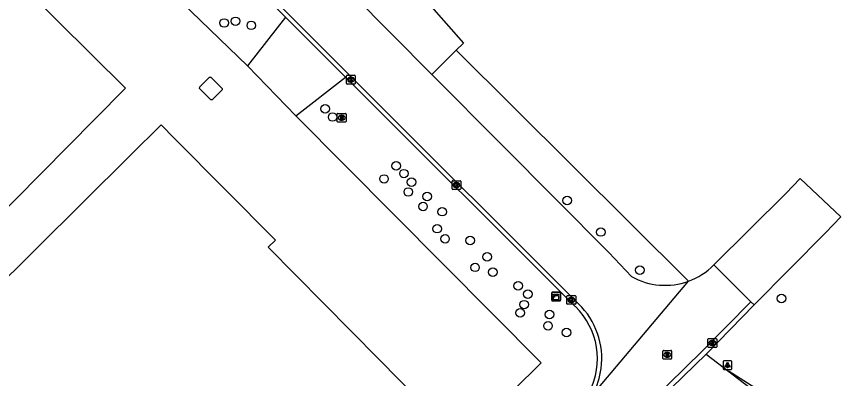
# Model space of a CAD drawing. Extents: x 155018 to 156648, y 383980 to 385733.
# Drawn here: x 155854 to 155949.4, y 385313.4 to 385354.8 of the extents above; entities that cross this region are included whole.
import ezdxf

# ---------------------------------------------------------------- set-up
doc = ezdxf.new("R2010")
doc.units = 0
for name, color, linetype in [('IMGEO_Berm_groen', 7, 'Continuous'), ('IMGEO_Boom', 7, 'Continuous'), ('IMGEO_Fietspad_gesloten', 7, 'Continuous'), ('IMGEO_Gemengd_bos', 7, 'Continuous'), ('IMGEO_Kast', 7, 'Continuous'), ('IMGEO_Kolk', 7, 'Continuous'), ('IMGEO_Lage_trafo', 7, 'Continuous'), ('IMGEO_Lichtpunt', 7, 'Continuous'), ('IMGEO_Pand', 7, 'Continuous'), ('IMGEO_Parkeervlak_open', 7, 'Continuous'), ('IMGEO_Rijbaan_lokaal_gesloten', 7, 'Continuous'), ('IMGEO_Rijbaan_lokaal_open', 7, 'Continuous'), ('IMGEO_Rioolput', 7, 'Continuous')]:
    doc.layers.add(name, color=color, linetype=linetype)

msp = doc.modelspace()

# ---------------------------------------------------------------- linework, layer by layer
at = {"layer": 'IMGEO_Berm_groen'}
for points in [[(155880.409, 385349.18), (155873.975, 385355.388), (155872.155, 385357.19)], [(155897.894, 385299.182), (155914.046, 385315.187), (155885.966, 385343.477)]]:
    msp.add_lwpolyline(points, dxfattribs=at)
at = {"layer": 'IMGEO_Boom'}
for centre in [(155879.058, 385354.28), (155877.747, 385354.088), (155880.858, 385353.818), (155889.322, 385344.249), (155890.176, 385343.325), (155897.444, 385337.74), (155896.063, 385336.231), (155898.349, 385336.843), (155899.204, 385335.859), (155898.843, 385334.742), (155901.009, 385334.216), (155917.033, 385333.772), (155900.533, 385333.087), (155902.73, 385332.484), (155902.15, 385330.538), (155920.89, 385330.156), (155903.053, 385329.374), (155905.939, 385329.192), (155907.889, 385327.322), (155906.489, 385326.11), (155925.374, 385325.792), (155908.517, 385325.551), (155911.425, 385324.001), (155912.532, 385323.055), (155912.126, 385321.845), (155941.597, 385322.556), (155911.651, 385320.903), (155915.022, 385320.718), (155914.848, 385319.427), (155916.974, 385318.661)]:
    msp.add_circle(centre, 0.489, dxfattribs=at)
at = {"layer": 'IMGEO_Fietspad_gesloten'}
for points in [[(155932.981, 385316.172), (155935.546, 385314.208)], [(155935.546, 385314.208), (155953.837, 385300.2), (155956.229, 385298.245), (155963.643, 385293.451)]]:
    msp.add_lwpolyline(points, dxfattribs=at)
at = {"layer": 'IMGEO_Gemengd_bos'}
for points in [[(155904.334, 385350.966), (155930.931, 385324.528)], [(155992.722, 385333.322), (155986.242, 385325.297), (155981.43, 385319.582), (155976.865, 385313.477), (155972.433, 385307.151), (155964.964, 385295.695), (155964.637, 385295.71), (155935.602, 385314.172), (155935.546, 385314.208)]]:
    msp.add_lwpolyline(points, dxfattribs=at)
at = {"layer": 'IMGEO_Kast'}
for p, q in [((155915.347, 385323.268), (155916.188, 385323.268)), ((155916.188, 385323.268), (155915.347, 385323.268)), ((155915.272, 385322.343), (155915.272, 385323.184)), ((155915.272, 385323.184), (155915.272, 385322.343)), ((155916.272, 385323.193), (155916.272, 385322.352)), ((155916.272, 385322.352), (155916.272, 385323.193)), ((155916.197, 385322.268), (155915.356, 385322.268)), ((155915.356, 385322.268), (155916.197, 385322.268))]:
    msp.add_line(p, q, dxfattribs=at)
for points in [[(155915.467, 385323.058), (155916.067, 385323.058), (155916.067, 385322.973), (155915.467, 385322.973), (155915.467, 385323.058)], [(155915.467, 385322.883), (155916.067, 385322.883), (155916.067, 385322.394), (155915.467, 385322.394), (155915.467, 385322.883)]]:
    msp.add_lwpolyline(points, dxfattribs=at)
msp.add_circle((155915.551, 385322.732), 0.0377, dxfattribs=at)
for centre, start, end in [((155915.35, 385323.19), 92.4484, 184.28452), ((155915.35, 385323.19), 92.4484, 184.28452), ((155916.194, 385323.19), 2.4484, 94.28452), ((155916.194, 385323.19), 2.4484, 94.28452), ((155915.35, 385322.346), 182.4484, 274.28452), ((155915.35, 385322.346), 182.4484, 274.28452), ((155916.194, 385322.346), 272.4484, 4.28452), ((155916.194, 385322.346), 272.4484, 4.28452)]:
    msp.add_arc(centre, 0.0779, start, end, dxfattribs=at)
at = {"layer": 'IMGEO_Kolk'}
for p, q in [((155891.837, 385348.103), (155892.689, 385348.103)), ((155891.762, 385347.177), (155891.762, 385348.029)), ((155892.689, 385347.103), (155891.837, 385347.103)), ((155892.273, 385347.323), (155892.248, 385347.323)), ((155892.25, 385347.883), (155892.275, 385347.883)), ((155892.763, 385348.029), (155892.763, 385347.177)), ((155903.853, 385335.111), (155903.853, 385335.963)), ((155903.928, 385336.037), (155904.78, 385336.037)), ((155904.341, 385335.817), (155904.366, 385335.817)), ((155904.854, 385335.963), (155904.854, 385335.111)), ((155904.78, 385335.037), (155903.928, 385335.037)), ((155904.364, 385335.257), (155904.339, 385335.257)), ((155917.022, 385321.954), (155917.022, 385322.806)), ((155917.097, 385322.88), (155917.949, 385322.88)), ((155917.51, 385322.66), (155917.535, 385322.66)), ((155918.023, 385322.806), (155918.023, 385321.954)), ((155917.949, 385321.88), (155917.097, 385321.88)), ((155917.533, 385322.1), (155917.508, 385322.1))]:
    msp.add_line(p, q, dxfattribs=at)
for points in [[(155891.837, 385348.103), (155892.689, 385348.103)], [(155891.762, 385347.177), (155891.762, 385348.029)], [(155892.689, 385347.103), (155891.837, 385347.103)], [(155892.083, 385347.803), (155892.206, 385347.803), (155892.206, 385347.652), (155892.336, 385347.803), (155892.5, 385347.803), (155892.354, 385347.652), (155892.507, 385347.403), (155892.355, 385347.403), (155892.27, 385347.567), (155892.206, 385347.5), (155892.206, 385347.403), (155892.083, 385347.403), (155892.083, 385347.803)], [(155892.763, 385348.029), (155892.763, 385347.177)], [(155903.853, 385335.111), (155903.853, 385335.963)], [(155903.928, 385336.037), (155904.78, 385336.037)], [(155904.174, 385335.737), (155904.297, 385335.737), (155904.297, 385335.586), (155904.427, 385335.737), (155904.591, 385335.737), (155904.445, 385335.586), (155904.598, 385335.337), (155904.446, 385335.337), (155904.361, 385335.501), (155904.297, 385335.434), (155904.297, 385335.337), (155904.174, 385335.337), (155904.174, 385335.737)], [(155904.854, 385335.963), (155904.854, 385335.111)], [(155904.78, 385335.037), (155903.928, 385335.037)], [(155917.022, 385321.954), (155917.022, 385322.806)], [(155917.097, 385322.88), (155917.949, 385322.88)], [(155917.343, 385322.58), (155917.466, 385322.58), (155917.466, 385322.429), (155917.596, 385322.58), (155917.76, 385322.58), (155917.614, 385322.429), (155917.767, 385322.18), (155917.615, 385322.18), (155917.53, 385322.344), (155917.466, 385322.277), (155917.466, 385322.18), (155917.343, 385322.18), (155917.343, 385322.58)], [(155918.023, 385322.806), (155918.023, 385321.954)], [(155917.949, 385321.88), (155917.097, 385321.88)]]:
    msp.add_lwpolyline(points, dxfattribs=at)
for centre, start, end in [((155891.839, 385348.027), 91.55205, 178.44795), ((155891.839, 385348.027), 91.55205, 178.44795), ((155892.687, 385348.027), 1.55205, 88.44795), ((155892.687, 385348.027), 1.55205, 88.44795), ((155891.839, 385347.179), 181.55205, 268.44795), ((155891.839, 385347.179), 181.55205, 268.44795), ((155892.687, 385347.179), 271.55205, 358.44795), ((155892.687, 385347.179), 271.55205, 358.44795), ((155903.93, 385335.961), 91.55205, 178.44795), ((155903.93, 385335.961), 91.55205, 178.44795), ((155904.778, 385335.961), 1.55205, 88.44795), ((155904.778, 385335.961), 1.55205, 88.44795), ((155903.93, 385335.113), 181.55205, 268.44795), ((155903.93, 385335.113), 181.55205, 268.44795), ((155904.778, 385335.113), 271.55205, 358.44795), ((155904.778, 385335.113), 271.55205, 358.44795), ((155917.099, 385322.804), 91.55205, 178.44795), ((155917.099, 385322.804), 91.55205, 178.44795), ((155917.947, 385322.804), 1.55205, 88.44795), ((155917.947, 385322.804), 1.55205, 88.44795), ((155917.099, 385321.956), 181.55205, 268.44795), ((155917.099, 385321.956), 181.55205, 268.44795), ((155917.947, 385321.956), 271.55205, 358.44795), ((155917.947, 385321.956), 271.55205, 358.44795)]:
    msp.add_arc(centre, 0.0765, start, end, dxfattribs=at)
for centre, major_axis, ratio, start_param, end_param in [((155892.249, 385347.603), (-0.387, 0.002), 0.722429, 4.712389, 7.853982), ((155892.274, 385347.603), (-0.39, 0.002), 0.717154, 1.570796, 4.712389), ((155904.34, 385335.537), (-0.387, 0.002), 0.722429, 4.712389, 7.853982), ((155904.365, 385335.537), (-0.39, 0.002), 0.717154, 1.570796, 4.712389), ((155917.509, 385322.38), (-0.387, 0.002), 0.722429, 4.712389, 7.853982), ((155917.534, 385322.38), (-0.39, 0.002), 0.717154, 1.570796, 4.712389)]:
    msp.add_ellipse(centre, major_axis=major_axis, ratio=ratio, start_param=start_param, end_param=end_param, dxfattribs=at)
at = {"layer": 'IMGEO_Lage_trafo'}
msp.add_lwpolyline([(155874.935, 385346.583), (155874.975, 385346.774), (155876.079, 385347.871), (155876.24, 385347.884), (155877.513, 385346.601), (155877.512, 385346.417), (155876.365, 385345.289), (155876.212, 385345.288), (155874.935, 385346.583)], dxfattribs=at)
at = {"layer": 'IMGEO_Lichtpunt'}
for p, q in [((155934.911, 385315.32), (155934.911, 385314.513)), ((155934.911, 385315.32), (155934.911, 385314.513)), ((155935.813, 385315.415), (155935.005, 385315.415)), ((155935.813, 385315.415), (155935.005, 385315.415)), ((155935.907, 385314.513), (155935.907, 385315.32)), ((155935.907, 385314.513), (155935.907, 385315.32)), ((155935.005, 385314.419), (155935.813, 385314.419)), ((155935.005, 385314.419), (155935.813, 385314.419))]:
    msp.add_line(p, q, dxfattribs=at)
for points in [[(155935.285, 385314.984), (155935.324, 385314.956), (155935.136, 385314.694), (155935.098, 385314.721), (155935.285, 385314.984)], [(155935.387, 385314.936), (155935.434, 385314.936), (155935.434, 385314.614), (155935.387, 385314.614), (155935.387, 385314.936)], [(155935.497, 385314.956), (155935.535, 385314.983), (155935.722, 385314.721), (155935.683, 385314.693), (155935.497, 385314.956)]]:
    msp.add_lwpolyline(points, dxfattribs=at)
msp.add_circle((155935.41, 385315.118), 0.0994, dxfattribs=at)
for centre, start, end in [((155935.005, 385315.32), 90, 180), ((155935.005, 385315.32), 90, 180), ((155935.813, 385315.32), 0, 90), ((155935.813, 385315.32), 0, 90), ((155935.005, 385314.513), 180, 270), ((155935.005, 385314.513), 180, 270), ((155935.813, 385314.513), 270, 0), ((155935.813, 385314.513), 270, 360)]:
    msp.add_arc(centre, 0.0946, start, end, dxfattribs=at)
at = {"layer": 'IMGEO_Pand'}
for points in [[(155809.172, 385341.617), (155806.785, 385344.011), (155804.504, 385346.308), (155826.31, 385368.28), (155827.057, 385369.181), (155826.209, 385370.105), (155827.841, 385371.751), (155828.734, 385370.873), (155835.351, 385377.403), (155866.451, 385346.629), (155862.935, 385343.075), (155835.409, 385315.259), (155809.172, 385341.617)], [(155829.211, 385301.492), (155866.976, 385338.906), (155870.527, 385342.425), (155872.068, 385340.871), (155883.619, 385329.229), (155882.806, 385328.428), (155895.456, 385315.588), (155900.15, 385310.824), (155900.306, 385310.964), (155900.6, 385310.636)]]:
    msp.add_lwpolyline(points, dxfattribs=at)
at = {"layer": 'IMGEO_Parkeervlak_open'}
for points in [[(155901.201, 385356.294), (155905.155, 385351.781), (155904.334, 385350.966)], [(155901.558, 385348.209), (155904.334, 385350.966)]]:
    msp.add_lwpolyline(points, dxfattribs=at)
at = {"layer": 'IMGEO_Rijbaan_lokaal_gesloten'}
for points in [[(155843.309, 385396.816), (155843.766, 385396.365), (155918.347, 385321.932)], [(155901.558, 385348.209), (155887.861, 385362.003), (155870.139, 385379.721)], [(155924.423, 385325.057), (155921.82, 385327.805), (155909.6, 385340.111), (155901.558, 385348.209)], [(155938.46, 385321.812), (155946.63, 385330.081), (155948.405, 385331.897), (155943.737, 385336.267), (155942.093, 385334.558), (155933.834, 385326.386)], [(155933.834, 385326.386), (155938.093, 385322.175)], [(155920.007, 385311.595), (155930.931, 385324.528)], [(155938.093, 385322.175), (155932.53, 385316.573), (155928.611, 385312.69), (155781.871, 385167.06), (155782.23, 385166.644)], [(155938.093, 385322.175), (155938.46, 385321.812)]]:
    msp.add_lwpolyline(points, dxfattribs=at)
for centre, radius, start, end in [((155928.252, 385331.911), 7.854, 289.94551, 315.29522), ((155928.255, 385331.899), 7.842, 240.75162, 289.95429), ((155912.325, 385315.673), 8.686, 352.54398, 46.10383), ((155912.155, 385315.692), 8.857, 332.44808, 352.56769)]:
    msp.add_arc(centre, radius, start, end, dxfattribs=at)
at = {"layer": 'IMGEO_Rijbaan_lokaal_open'}
for points in [[(155877.107, 385362.418), (155884.788, 385354.75)], [(155884.788, 385354.75), (155880.409, 385349.18)], [(155884.788, 385354.75), (155891.67, 385347.879)], [(155885.966, 385343.477), (155880.409, 385349.18)], [(155885.966, 385343.477), (155891.67, 385347.879)], [(155891.67, 385347.879), (155917.978, 385321.615)], [(155938.46, 385321.812), (155932.981, 385316.172)], [(155928.991, 385312.317), (155932.981, 385316.172)]]:
    msp.add_lwpolyline(points, dxfattribs=at)
msp.add_arc((155912.245, 385315.668), 8.261, 332.26029, 46.04895, dxfattribs=at)
at = {"layer": 'IMGEO_Rioolput'}
for p, q in [((155890.712, 385342.812), (155890.712, 385343.664)), ((155890.787, 385343.738), (155891.639, 385343.738)), ((155891.2, 385343.518), (155891.225, 385343.518)), ((155891.713, 385343.664), (155891.713, 385342.812)), ((155891.639, 385342.738), (155890.787, 385342.738)), ((155891.223, 385342.958), (155891.198, 385342.958)), ((155933.173, 385317.03), (155933.173, 385317.882)), ((155933.248, 385317.956), (155934.1, 385317.956)), ((155933.661, 385317.736), (155933.686, 385317.736)), ((155934.174, 385317.882), (155934.174, 385317.03)), ((155928.083, 385316.605), (155928.935, 385316.605)), ((155934.1, 385316.956), (155933.248, 385316.956)), ((155933.684, 385317.176), (155933.659, 385317.176)), ((155928.008, 385315.679), (155928.008, 385316.531)), ((155928.519, 385315.825), (155928.494, 385315.825)), ((155928.496, 385316.385), (155928.521, 385316.385)), ((155929.009, 385316.531), (155929.009, 385315.679)), ((155928.935, 385315.605), (155928.083, 385315.605))]:
    msp.add_line(p, q, dxfattribs=at)
for points in [[(155890.712, 385342.812), (155890.712, 385343.664)], [(155890.787, 385343.738), (155891.639, 385343.738)], [(155891.301, 385343.436), (155891.049, 385343.438), (155891.049, 385343.038)], [(155891.227, 385343.357), (155891.173, 385343.357), (155891.173, 385343.276)], [(155891.713, 385343.664), (155891.713, 385342.812)], [(155891.639, 385342.738), (155890.787, 385342.738)], [(155891.049, 385343.038), (155891.173, 385343.038), (155891.173, 385343.2), (155891.184, 385343.2)], [(155891.173, 385343.276), (155891.225, 385343.276)], [(155891.231, 385343.171), (155891.302, 385343.038), (155891.442, 385343.038), (155891.377, 385343.164)], [(155933.173, 385317.03), (155933.173, 385317.882)], [(155933.248, 385317.956), (155934.1, 385317.956)], [(155933.762, 385317.654), (155933.51, 385317.656), (155933.51, 385317.256)], [(155933.688, 385317.575), (155933.634, 385317.575), (155933.634, 385317.494)], [(155934.174, 385317.882), (155934.174, 385317.03)], [(155928.083, 385316.605), (155928.935, 385316.605)], [(155934.1, 385316.956), (155933.248, 385316.956)], [(155933.51, 385317.256), (155933.634, 385317.256), (155933.634, 385317.418), (155933.645, 385317.418)], [(155933.634, 385317.494), (155933.686, 385317.494)], [(155933.692, 385317.389), (155933.763, 385317.256), (155933.903, 385317.256), (155933.838, 385317.382)], [(155928.008, 385315.679), (155928.008, 385316.531)], [(155928.597, 385316.303), (155928.345, 385316.305), (155928.345, 385315.905)], [(155928.345, 385315.905), (155928.469, 385315.905), (155928.469, 385316.067), (155928.48, 385316.067)], [(155928.523, 385316.224), (155928.469, 385316.224), (155928.469, 385316.143)], [(155928.469, 385316.143), (155928.521, 385316.143)], [(155928.527, 385316.038), (155928.598, 385315.905), (155928.738, 385315.905), (155928.673, 385316.031)], [(155929.009, 385316.531), (155929.009, 385315.679)], [(155928.935, 385315.605), (155928.083, 385315.605)]]:
    msp.add_lwpolyline(points, dxfattribs=at)
for centre, radius, start, end in [((155890.789, 385343.662), 0.0765, 91.55205, 178.44795), ((155890.789, 385343.662), 0.0765, 91.55205, 178.44795), ((155891.209, 385343.465), 0.19, 274.7715, 282.96867), ((155891.233, 385343.261), 0.0964, 77.00612, 93.18647), ((155891.247, 385343.318), 0.0378, 276.66336, 79.67722), ((155891.3, 385343.326), 0.109, 350.36119, 89.41601), ((155891.298, 385343.326), 0.112, 277.58423, 350.98172), ((155891.637, 385343.662), 0.0765, 1.55205, 88.44795), ((155891.637, 385343.662), 0.0765, 1.55205, 88.44795), ((155890.789, 385342.814), 0.0765, 181.55205, 268.44795), ((155890.789, 385342.814), 0.0765, 181.55205, 268.44795), ((155891.183, 385343.147), 0.0533, 26.02933, 88.69889), ((155891.282, 385343.111), 0.108, 29.51342, 73.79051), ((155891.637, 385342.814), 0.0765, 271.55205, 358.44795), ((155891.637, 385342.814), 0.0765, 271.55205, 358.44795), ((155933.25, 385317.88), 0.0765, 91.55205, 178.44795), ((155933.25, 385317.88), 0.0765, 91.55205, 178.44795), ((155933.694, 385317.479), 0.0964, 77.00612, 93.18647), ((155933.708, 385317.536), 0.0378, 276.66336, 79.67722), ((155933.761, 385317.544), 0.109, 350.36119, 89.41601), ((155934.098, 385317.88), 0.0765, 1.55205, 88.44795), ((155934.098, 385317.88), 0.0765, 1.55205, 88.44795), ((155928.085, 385316.529), 0.0765, 91.55205, 178.44795), ((155928.085, 385316.529), 0.0765, 91.55205, 178.44795), ((155928.933, 385316.529), 0.0765, 1.55205, 88.44795), ((155928.933, 385316.529), 0.0765, 1.55205, 88.44795), ((155933.25, 385317.032), 0.0765, 181.55205, 268.44795), ((155933.25, 385317.032), 0.0765, 181.55205, 268.44795), ((155933.644, 385317.365), 0.0533, 26.02933, 88.69889), ((155933.67, 385317.683), 0.19, 274.7715, 282.96867), ((155933.759, 385317.544), 0.112, 277.58423, 350.98172), ((155933.743, 385317.329), 0.108, 29.51342, 73.79051), ((155934.098, 385317.032), 0.0765, 271.55205, 358.44795), ((155934.098, 385317.032), 0.0765, 271.55205, 358.44795), ((155928.085, 385315.681), 0.0765, 181.55205, 268.44795), ((155928.085, 385315.681), 0.0765, 181.55205, 268.44795), ((155928.479, 385316.014), 0.0533, 26.02933, 88.69889), ((155928.505, 385316.332), 0.19, 274.7715, 282.96867), ((155928.529, 385316.128), 0.0964, 77.00612, 93.18647), ((155928.543, 385316.185), 0.0378, 276.66336, 79.67722), ((155928.596, 385316.193), 0.109, 350.36119, 89.41601), ((155928.594, 385316.193), 0.112, 277.58423, 350.98172), ((155928.578, 385315.978), 0.108, 29.51342, 73.79051), ((155928.933, 385315.681), 0.0765, 271.55205, 358.44795), ((155928.933, 385315.681), 0.0765, 271.55205, 358.44795)]:
    msp.add_arc(centre, radius, start, end, dxfattribs=at)
for centre, major_axis, ratio, start_param, end_param in [((155891.199, 385343.238), (-0.387, 0.002), 0.722429, 4.712389, 7.853982), ((155891.224, 385343.238), (-0.39, 0.002), 0.717154, 1.570796, 4.712389), ((155933.66, 385317.456), (-0.387, 0.002), 0.722429, 4.712389, 7.853982), ((155933.685, 385317.456), (-0.39, 0.002), 0.717154, 1.570796, 4.712389), ((155928.495, 385316.105), (-0.387, 0.002), 0.722429, 4.712389, 7.853982), ((155928.52, 385316.105), (-0.39, 0.002), 0.717154, 1.570796, 4.712389)]:
    msp.add_ellipse(centre, major_axis=major_axis, ratio=ratio, start_param=start_param, end_param=end_param, dxfattribs=at)

doc.saveas('drawing.dxf')
